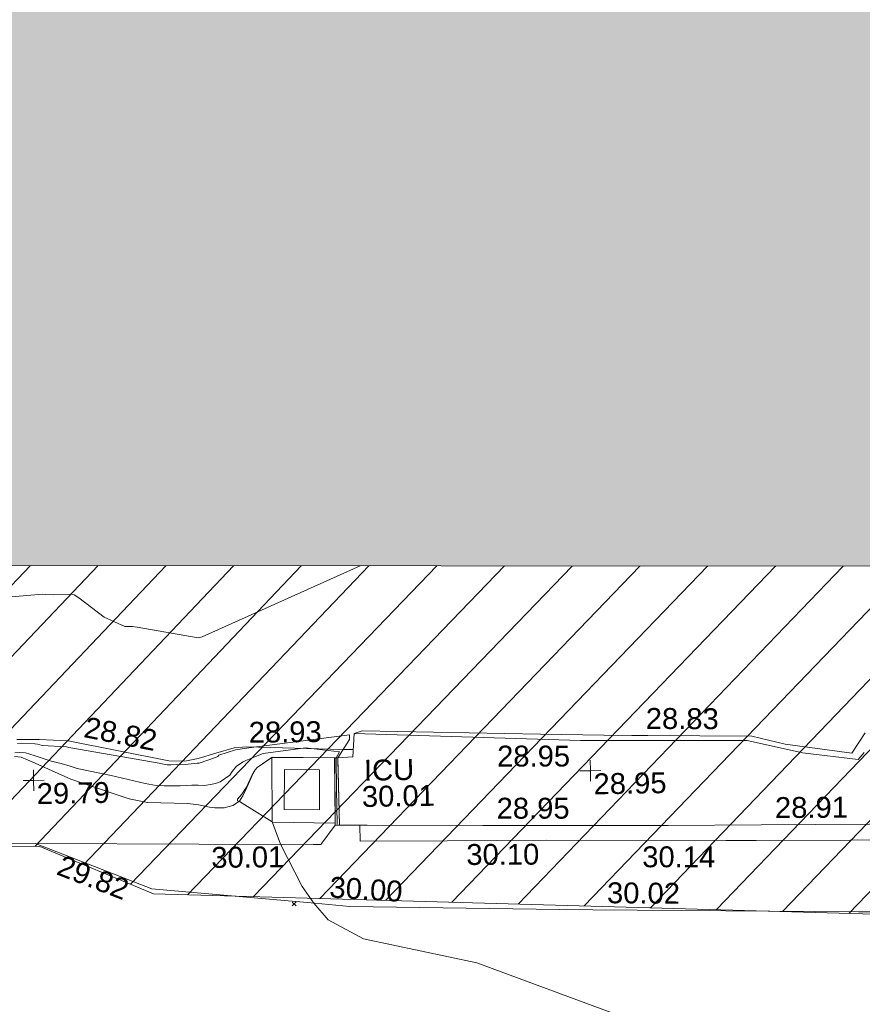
# Model space of a CAD drawing. Header units: millimetres. Extents: x -290717 to 520720, y -88450 to 287762.
# Tile 258 of 381: x 45609 to 60739, y 121378 to 139054. Entities that reach past the tile are written whole.
import ezdxf

# ---------------------------------------------------------------- set-up
doc = ezdxf.new("R2010")
doc.units = ezdxf.units.MM
doc.linetypes.add('IMPORT-HIDDEN2 _3_', pattern=[4762.5, 3175, -1587.5])
doc.linetypes.add('IMPORT-UG_ELEC_STREET LIGHTING_QLB2 _2_', pattern=[2700, 1500, -300.0000000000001, 0, -250, 150, -300.0000000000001, 0, -200])
for name, color, linetype, lineweight, true_color in [('00_UAV_CONCRETE', 9, 'Continuous', 9, 0x808080), ('00_UAV_FENCE', 7, 'Continuous', 9, 0x264c2f), ('00_UAV_LEVEL_SPOT', 7, 'Continuous', 9, 0x666666), ('00_UAV_SERV_IC', 5, 'Continuous', 9, 0x0000ff), ('00_UAV_SLOPE_BOTTOM', 30, 'Continuous', 9, 0xff7f00), ('00_UAV_SLOPE_TOP', 40, 'Continuous', 9, 0xffbf00), ('00_UAV_WALL', 7, 'Continuous', 9, 0x7c00a5), ('00_UAV_WALL_RETAINING', 7, 'Continuous', 9, 0x7c00a5), ('01_DTM_CONTOUR_MJR', 7, 'Continuous', 9, 0x7f3f00), ('01_DTM_CONTOUR_MNR', 7, 'Continuous', 9, 0xa5a552), ('12333-PUM-2D-U-0001-C01 - Rev2_REVIT IMPORT_dwg', 7, 'Continuous', 9, 0x767676), ('A_RHA_Line', 7, 'Continuous', 9, 0x00a600), ('PUM-CHAMBER EXTENTS', 6, 'IMPORT-HIDDEN2 _3_', 9, 0xff00ff), ('PUM-UNABLE TO SURVEY', 190, 'Continuous', 9, 0x7f00ff)]:
    doc.layers.add(name, color=color, linetype=linetype, lineweight=lineweight, true_color=true_color)
for name, color, linetype, lineweight in [('00_UAV_SURFACE', 7, 'Continuous', 9), ('A_RHA_Detail', 7, 'Continuous', 9), ('GEN-TEXT', 7, 'Continuous', 9)]:
    doc.layers.add(name, color=color, linetype=linetype, lineweight=lineweight)
doc.styles.add('Swis721 Lt BT_2', font='swissl.ttf', dxfattribs={"height": 375})

# ---------------------------------------------------------------- blocks, each defined once
blk = doc.blocks.new('12333-PUM-2D-U-0001-C01 - Rev2_REVIT IMPORT_dwg_UAV-2077255-Site Location Plan Existing')
at = {"layer": '00_UAV_LEVEL_SPOT', "color": 254, "true_color": 0xcccccc, "flags": 128}
for points in [[(500.0000000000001, 0), (0, 0), (0, 500.0000000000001)], [(0, -500.0000000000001), (0, 0), (-500.0000000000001, 0)]]:
    blk.add_lwpolyline(points, dxfattribs=at)
blk = doc.blocks.new('12333-PUM-2D-U-0001-C01 - Rev2_REVIT IMPORT_dwg_MGS62954_T2_Galway_ITM_3d_Rev1-2077680-Site Location Plan Existing')
at = {"layer": '00_UAV_CONCRETE', "color": 254, "true_color": 0xcccccc}
blk.add_line((533955477.7158691, 725679103.3780035), (533955469.7021182, 725680312.7735603), dxfattribs=at)
at = {"layer": '00_UAV_CONCRETE', "color": 254, "true_color": 0xcccccc, "flags": 128}
for points in [[(533954286.4255, 725680335.3565001), (533954268.4254999, 725679175.3565), (533955402.7435112, 725679137.2636293)], [(533950007.0885, 725678867.2965002), (533952947.4254999, 725678806.3565003), (533955001.905533, 725678763.1833246), (533955136.4254999, 725678760.3565001), (533955402.4254999, 725679105.3565001)]]:
    blk.add_lwpolyline(points, dxfattribs=at)
at = {"layer": '00_UAV_FENCE', "color": 254, "true_color": 0xcccccc, "flags": 128}
blk.add_lwpolyline([(533935206.6221311, 725679102.9128728), (533936759.0885, 725679065.2965001), (533940199.325044, 725678985.3090591), (533941189.0885001, 725678962.2965001), (533945197.682681, 725678961.5435711), (533946513.0885, 725678961.2965001), (533950007.0885, 725678867.2965002), (533950179.9217247, 725678796.7998312), (533952086.0885001, 725678019.2965002), (533955007.8099065, 725677707.5386722), (533955637.4254999, 725677640.3565), (533959398.4255, 725677518.3564999), (533960001.7125965, 725677502.8472565), (533964766.4255, 725677380.3565), (533964999.6327899, 725677378.2864738)], dxfattribs=at)
at = {"layer": '00_UAV_SERV_IC', "color": 254, "true_color": 0xcccccc, "flags": 128}
blk.add_lwpolyline([(533954490.4254999, 725679397.3565), (533954506.4255, 725680115.3565), (533955137.1833237, 725680101.3006153), (533955121.1833237, 725679383.3006153)], close=True, dxfattribs=at)
at = {"layer": '00_UAV_SLOPE_BOTTOM', "color": 254, "true_color": 0xcccccc, "flags": 128}
blk.add_lwpolyline([(533949711.8540001, 725680739.2585), (533950110.8540001, 725680731.2585), (533950628.0433614, 725680699.734577), (533950635.8540002, 725680699.2585), (533952435.854, 725680308.2585), (533952718.8540002, 725680296.2585001), (533952962.8540001, 725680344.2584999), (533953280.854, 725680429.2585), (533953611.8540001, 725680519.2585001), (533953831.8540002, 725680536.2585001), (533955553.4006817, 725680461.1391894), (533955749.8759722, 725680452.5660334)], dxfattribs=at)
at = {"layer": '00_UAV_SLOPE_TOP', "color": 254, "true_color": 0xcccccc, "flags": 128}
blk.add_lwpolyline([(533954286.4255, 725680335.3565001), (533954018.854, 725680164.2585001), (533953977.8540002, 725680115.2585002), (533953923.8540002, 725680021.2585), (533953826.8540001, 725679804.2585001), (533953751.854, 725679658.2584999), (533953691.8540001, 725679564.2585001), (533953571.8540002, 725679486.2585001), (533953410.854, 725679447.2585), (533953247.8540002, 725679449.2585001), (533953147.8540002, 725679463.2585002), (533952950.8540002, 725679510.2585), (533952763.854, 725679536.2585), (533952277.8540002, 725679556.2585001), (533952035.854, 725679569.2585001), (533951712.854, 725679641.2585), (533950858.8540002, 725679942.2585), (533950670.8540001, 725680009.2585), (533950440.8540002, 725680115.2585002), (533949982.8540001, 725680335.2585), (533949895.8064895, 725680373.9462827), (533949784.8540002, 725680423.2585), (533949663.8540001, 725680433.2585)], dxfattribs=at)
at = {"layer": '00_UAV_SURFACE', "color": 254, "true_color": 0xcccccc, "flags": 128}
blk.add_lwpolyline([(533955771.4255, 725680740.3565001), (533955916.8540002, 725680787.2585001), (533959114.8540001, 725680674.2585001), (533960248.8540002, 725680632.2585001), (533960753.2460435, 725680619.5534109), (533961042.8540002, 725680612.2585001), (533962910.854, 725680572.2584999), (533963505.8540001, 725680414.2585002), (533964699.8540002, 725680231.2585001), (533964943.8540001, 725680596.2585001)], dxfattribs=at)
at = {"layer": '00_UAV_WALL', "color": 254, "true_color": 0xcccccc, "flags": 128}
blk.add_lwpolyline([(533966321.8540001, 725678650.2585001), (533962955.8540003, 725678697.2585), (533962406.7020019, 725678707.3199679), (533959189.8540002, 725678766.2585), (533957407.9540432, 725678788.6948776), (533955846.4254999, 725678808.3565001), (533955842.6794857, 725679093.7874106), (533955976.91787, 725679089.7431718), (533958048.4969984, 725679053.1741407), (533961380.4255, 725678994.3565), (533963047.6529979, 725678975.0968974), (533965968.4254999, 725678941.3565001)], dxfattribs=at)
at = {"layer": '00_UAV_WALL_RETAINING', "color": 254, "true_color": 0xcccccc, "flags": 128}
for points in [[(533955414.4254999, 725680309.3565), (533955469.7021182, 725680312.7735604), (533955740.4254999, 725680326.3565001), (533955771.4255, 725680740.3565001), (533959830.4255, 725680543.3565), (533960013.6279891, 725680540.2326864), (533962821.4254999, 725680492.3565003), (533963814.4255, 725680256.3564999), (533964810.4255, 725680118.3565), (533964918.4050538, 725680243.6758364)], [(533954286.4255, 725680335.3565001), (533955414.4254999, 725680309.3565), (533955402.4254999, 725679105.3565001), (533955477.7158691, 725679103.3780035), (533955842.6794857, 725679093.7874106)]]:
    blk.add_lwpolyline(points, dxfattribs=at)
at = {"layer": '01_DTM_CONTOUR_MJR', "color": 254, "true_color": 0xcccccc, "flags": 128}
blk.add_lwpolyline([(533960440.0000002, 725675600.0000001), (533957902.4646474, 725676587.1917837), (533955875.8646984, 725677051.8310689), (533955243.7836159, 725677403.0224792), (533954990, 725677710.0000001), (533954791.2300162, 725678009.167614), (533954410.0000001, 725678780), (533954270.0000001, 725679180.0000002), (533953690.0000002, 725679560.0000002), (533953652.0588236, 725679567.5), (533953651.923077, 725679599.4230771), (533953733.4626275, 725679687.0931424), (533953820.7262971, 725679810.6226052), (533953917.0642202, 725680021.880734), (533953978.3027525, 725680121.8348626), (533954019.1284404, 725680161.7431192), (533954290.0000001, 725680340.0000001), (533955411.7142857, 725680312.0476192), (533955400.6363638, 725679150.6363639), (533955400.0000001, 725679110)], dxfattribs=at)
at = {"layer": '01_DTM_CONTOUR_MNR', "color": 254, "true_color": 0xcccccc, "flags": 128}
for points in [[(533955928.2178058, 725683749.236967), (533953072.8775793, 725682526.7446767), (533953000.0246473, 725682510.4997101), (533951907.7985194, 725682719.8161122), (533951819.9725847, 725682729.253167), (533951686.06034, 725682733.1077293), (533951320.8421141, 725682909.096933), (533950868.3342286, 725683260.6052773), (533950783.9438123, 725683317.6114272), (533950721.3472973, 725683331.055059), (533950414.6354167, 725683323.3333334), (533950263.6668929, 725683333.9721847), (533950217.232935, 725683338.0235249), (533944486.2819303, 725682952.6128732), (533944285.0799745, 725682953.5764557), (533944054.6860553, 725682934.558917), (533943623.7758124, 725682827.5545667), (533943236.2453067, 725682665.7636149), (533942101.9763803, 725682023.8235593), (533941795.0342467, 725681979.9657534), (533941594.2890519, 725682151.5757068), (533941504.4341809, 725682240.6029558), (533941356.0116561, 725682376.5397571), (533936014.8730016, 725684772.2997078)], [(533949725.2335696, 725680670.3608248), (533950034.6258688, 725680659.193998), (533950083.4013606, 725680650.2040818), (533950165.6886522, 725680627.0603706), (533950602.0305385, 725680589.8885616), (533950645.1884953, 725680580.6646084), (533950677.5054878, 725680570.4355874), (533952258.5422554, 725680267.5067308), (533952368.6404874, 725680244.5056529), (533952400.8790609, 725680237.6262627), (533952424.1626618, 725680235.762477), (533952470.5765291, 725680236.4252268), (533952723.3781951, 725680235.8142946), (533952939.8734978, 725680259.4939913), (533952959.0418819, 725680260.4761906), (533952977.1745594, 725680260.4546726), (533953270.0413845, 725680355.6934065), (533953313.8784757, 725680374.4969655), (533953336.1392997, 725680394.0357612), (533953631.5456383, 725680485.2489705), (533953840.8494148, 725680509.6216388), (533953875.481576, 725680520.225402), (533955685.7448109, 725680717.2283274), (533955682.8725871, 725680635.9311454), (533955470, 725680310.0000002), (533955467.4545455, 725680267.4545455), (533955478.1308412, 725679100.9345795)], [(533949671.8539281, 725680503.4943544), (533949761.2741649, 725680505.6038177), (533949861.1715637, 725680496.252075), (533950015.8150185, 725680447.445055), (533950319.9475567, 725680341.9151226), (533950500.2528238, 725680294.733189), (533950659.8734177, 725680242.9113927), (533950783.7751004, 725680203.3223807), (533951391.8402765, 725680064.544875), (533952002.3077533, 725679908.2824588), (533952201.4485666, 725679868.679848), (533952344.0000001, 725679860.0000001), (533952629.1307706, 725679854.9040837), (533952743.2022059, 725679859.1580884), (533952841.115495, 725679864.4619801), (533952954.221832, 725679860.4120592), (533953064.5652981, 725679855.6975665), (533953206.2552012, 725679879.7503467), (533953263.4126754, 725679888.147389), (533953348.2993642, 725679915.1278697), (533953523.0454851, 725680031.8190993), (533953570.3129056, 725680097.459763), (533953648.8001752, 725680193.7373879), (533953766.1635723, 725680268.1232708), (533953819.1241277, 725680293.9198623), (533953906.793503, 725680324.9781922), (533953931.8837921, 725680336.2324159), (533954131.3221018, 725680408.9903905), (533954889.7409531, 725680502.0921496), (533955501.854801, 725680419.7154567), (533955440.0000002, 725680310.0000002), (533955436.5454546, 725679750.831169), (533955439.3522959, 725679120.3238522)]]:
    blk.add_lwpolyline(points, dxfattribs=at)
at = {"xscale": 0.375, "yscale": 0.375, "zscale": 0.375}
for p in [(533950000.0000001, 725680000), (533960000.0000001, 725680000)]:
    blk.add_blockref('12333-PUM-2D-U-0001-C01 - Rev2_REVIT IMPORT_dwg_UAV-2077255-Site Location Plan Existing', p, dxfattribs=at)
at = {"layer": '00_UAV_CONCRETE', "color": 251, "true_color": 0x666666, "insert": (533953167.0739083, 725678749.0151085), "char_height": 375, "width": 1495.902363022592, "attachment_point": 1, "rotation": 359.59336246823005, "line_spacing_factor": 1.005061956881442, "style": 'Swis721 Lt BT_2'}
blk.add_mtext('30.01', dxfattribs=at)
at = {"layer": '00_UAV_FENCE', "color": 251, "true_color": 0x666666, "char_height": 375, "width": 1495.902363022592, "attachment_point": 1, "line_spacing_factor": 1.005061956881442, "style": 'Swis721 Lt BT_2'}
for s, insert, rotation in [('29.82', (533950503.0856408, 725678660.6670959), 337.81002200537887), ('30.00', (533955296.2172816, 725678181.4305907), 355.4609831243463), ('30.02', (533960264.3571331, 725677991.4884459), 358.52737027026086)]:
    blk.add_mtext(s, dxfattribs=dict(at, insert=insert, rotation=rotation))
at = {"layer": '00_UAV_LEVEL_SPOT', "char_height": 375, "width": 1495.902363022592, "attachment_point": 1, "line_spacing_factor": 1.005061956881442, "style": 'Swis721 Lt BT_2'}
for s, insert in [('29.79', (533950051.8765643, 725679949.1441548)), ('28.95', (533960051.8765643, 725679949.1441548))]:
    blk.add_mtext(s, dxfattribs=dict(at, insert=insert))
at = {"layer": '00_UAV_SERV_IC', "color": 251, "true_color": 0x666666, "char_height": 375, "attachment_point": 1, "line_spacing_factor": 1.005061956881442, "style": 'Swis721 Lt BT_2'}
for s, insert, width in [('ICU', (533955933.7636596, 725680265.0563592), 1021.012723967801), ('30.01', (533955888.9355091, 725679794.6773583), 1495.902363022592)]:
    blk.add_mtext(s, dxfattribs=dict(at, insert=insert, width=width))
at = {"layer": '00_UAV_SLOPE_BOTTOM', "color": 251, "true_color": 0x666666, "char_height": 375, "width": 1495.902363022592, "attachment_point": 1, "line_spacing_factor": 1.005061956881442, "style": 'Swis721 Lt BT_2'}
for s, insert, rotation in [('28.82', (533950976.9547058, 725681131.0270975), 347.81287735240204), ('28.93', (533953878.1026272, 725680983.6940185), 359.59841418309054)]:
    blk.add_mtext(s, dxfattribs=dict(at, insert=insert, rotation=rotation))
at = {"layer": '00_UAV_SURFACE', "color": 251, "true_color": 0x666666, "insert": (533961014.3273335, 725681109.0316277), "char_height": 375, "width": 1495.902363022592, "attachment_point": 1, "rotation": 358.71051224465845, "line_spacing_factor": 1.005061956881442, "style": 'Swis721 Lt BT_2'}
blk.add_mtext('28.83', dxfattribs=at)
at = {"layer": '00_UAV_WALL', "color": 251, "true_color": 0x666666, "char_height": 375, "width": 1495.902363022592, "attachment_point": 1, "line_spacing_factor": 1.005061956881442, "style": 'Swis721 Lt BT_2'}
for s, insert, rotation in [('28.95', (533958307.1988488, 725679543.9141097), 358.9886780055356), ('28.91', (533963303.3567674, 725679467.4056894), 359.3381557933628), ('30.10', (533957747.654609, 725678721.6459857), 359.2786116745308), ('30.14', (533960906.7406698, 725678625.8890954), 358.95035408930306)]:
    blk.add_mtext(s, dxfattribs=dict(at, insert=insert, rotation=rotation))
at = {"layer": '00_UAV_WALL_RETAINING', "color": 251, "true_color": 0x666666, "insert": (533958332.1369548, 725680479.3714815), "char_height": 375, "width": 1495.902363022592, "attachment_point": 1, "rotation": 359.0231355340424, "line_spacing_factor": 1.005061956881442, "style": 'Swis721 Lt BT_2'}
blk.add_mtext('28.95', dxfattribs=at)
blk = doc.blocks.new('12333-PUM-2D-U-0001-C01 - Rev2_REVIT IMPORT_dwg-1620468-Site Location Plan Existing')
at = {"layer": 'PUM-CHAMBER EXTENTS', "true_color": 0xfff4d4}
h = blk.add_hatch(dxfattribs=at)
h.set_pattern_fill('FP_14', style=0, pattern_type=2)
h.set_pattern_definition([(45, (-533641079.65, -725615854.3560001), (-618.7184335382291, 618.7184335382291), [])])
h.paths.add_polyline_path([(351699.72233876, 60394.56140982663), (351708.9931528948, 60906.25732133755), (352393.2163071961, 60898.13015711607), (353041.6677554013, 66223.39089320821), (353206.9931529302, 73966.25732144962), (353982.8594361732, 73952.7145251), (354317.3501528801, 76699.64382133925), (358888.3501528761, 76111.64382135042), (361222.350152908, 86809.64382132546), (361563.3501529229, 88895.64382133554), (363078.350152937, 90435.64382137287), (363904.3501529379, 101867.6438212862), (365385.1266995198, 110525.3932341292), (365230.9820148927, 110551.7047199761), (365498.4008083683, 111226.8875165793), (365470.0968050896, 111952.5482150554), (365624.7061381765, 111926.1574136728), (366051.350152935, 114420.6438213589), (364898.3501528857, 114331.6438213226), (360524.3501529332, 111561.643821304), (356416.7002318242, 111258.678218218), (357929.2858412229, 111182.0907012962), (360544.5530249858, 111349.5624075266), (360546.5568067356, 111049.5690885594), (355314.0187962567, 111014.6190039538), (355309.6134037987, 111177.0234435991), (355277.3501528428, 111174.643821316), (352644.3501529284, 114141.6438213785), (338239.8330883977, 112460.2766464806), (329804.3501528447, 111555.6438213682), (319532.3501528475, 110592.6438213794), (310517.3501528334, 109863.6438213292), (302620.3501528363, 109581.6438213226), (295825.3501529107, 109566.6438213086), (279813.3501529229, 106549.643821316), (276140.8366145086, 103581.1872824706), (276061.814112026, 103425.8629484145), (271406.8224872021, 105468.1551963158), (271509.3894614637, 105701.9358727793), (267649.350152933, 107463.6438213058), (260223.350152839, 100640.6438213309), (259796.3501529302, 72682.64382134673), (269496.3501528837, 64316.64382130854), (273776.3501529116, 63665.64382135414), (309011.3501528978, 62955.64382139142), (311037.3501528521, 62074.64382133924), (337339.3501528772, 60871.64382135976), (351699.5658924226, 60394.56660731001)])
h.paths.add_polyline_path([(268358.9909750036, 65556.86419186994), (264596.4920611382, 69167.41490751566), (264804.2082447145, 69383.8727354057), (266581.5988270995, 67470.36930634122), (268566.7072650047, 65773.32227584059), (268393.5501527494, 65592.87780157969)])
h.paths.add_polyline_path([(332379.887152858, 67575.85382149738), (302320.8871528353, 68122.8538214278), (302332.4158496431, 68783.33241919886), (280169.8095181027, 69186.63780598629), (280330.3604934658, 78384.59702432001), (275960.0958838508, 78464.13017966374), (276108.0612945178, 86595.19465455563), (280450.151176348, 86519.4031937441), (280756.2778082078, 103341.6855813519), (302910.5740271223, 102938.5317815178), (302921.4142533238, 103534.2289657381), (310787.9439886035, 103391.0774384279), (310815.0515438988, 104880.7045066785), (318228.828162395, 104745.7919744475), (318301.0448391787, 108714.2766025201), (322633.8020448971, 108635.4310593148), (322539.6341878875, 103240.5581443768), (349750.1643799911, 102745.3933022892), (349310.9351529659, 74176.42282136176), (332506.0083566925, 74506.52523825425), (332420.225768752, 69792.56032023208)])
h.paths.add_polyline_path([(262373.7501529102, 72788.24382131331), (262335.6501528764, 75226.64382130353), (265345.5501529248, 75226.64382130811), (265383.6501528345, 72864.44382133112), (265304.2827260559, 72862.43451938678)])
h.paths.add_polyline_path([(261383.1501528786, 75912.44382136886), (261459.3501528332, 80789.24382133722), (267517.2501529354, 80713.04382135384), (267441.050152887, 75836.24382130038), (261504.3495088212, 75910.91930116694)])
h.paths.add_polyline_path([(302573.8228673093, 78329.52926304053), (302592.4407276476, 78963.90062831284), (306343.567266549, 78898.43991812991), (306598.9518629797, 91613.85658206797), (302817.4785721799, 91689.80612071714), (302824.7187942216, 92271.10215000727), (296640.3411529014, 92395.32482125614), (296360.3411528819, 78454.32482147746), (302538.3452618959, 78330.24181806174)])
h.paths.add_polyline_path([(261840.3501529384, 80865.44382136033), (261687.9501528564, 92981.24382131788), (264050.1501528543, 92981.2438213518), (264202.5501529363, 80865.44382139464), (263838.6680771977, 80865.44382138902)])
h.paths.add_polyline_path([(274664.4282881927, 104261.9875886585), (272430.0401462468, 105281.7542374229), (273799.1437452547, 104582.3695657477), (274486.1144024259, 104328.01044291)])
h.paths.add_polyline_path([(315481.3501528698, 115683.6438212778), (326437.165211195, 116343.5766866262), (364189.350152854, 120948.6438212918), (366744.3501529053, 124721.6438213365), (363517.3501528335, 126053.6438213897), (359872.3501529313, 126432.6438213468), (352849.3501528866, 126181.6438212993), (339104.3501528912, 124625.643821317), (335451.3501528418, 124514.6438212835), (325145.3501528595, 123235.643821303), (319635.3501528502, 122976.6438213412), (314446.3501528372, 122493.6438213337), (313566.3501528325, 118980.6438212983)])
h.paths.add_polyline_path([(322305.050152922, 119194.0438212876), (322152.6501528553, 121403.8438213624), (326724.6501528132, 121784.8438213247), (326877.0501529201, 119498.8438214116), (323355.1979919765, 119264.0536772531)])
h.paths.add_polyline_path([(328629.650152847, 120870.443821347), (328477.2501528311, 122089.6438212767), (329810.7501529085, 122242.0438213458), (329963.1501528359, 121022.8438213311), (328841.3815410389, 120894.6416942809)])
h.paths.add_polyline_path([(317352.0501528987, 121480.0438213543), (317352.0501528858, 121861.0438214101), (317618.7501528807, 121856.3885555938), (317618.7501528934, 121480.043821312), (317362.3608135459, 121480.0438213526)])
h.paths.add_polyline_path([(331601.4501528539, 122089.6438213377), (331144.2501528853, 122242.0438213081), (331258.5501528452, 122623.0438213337), (331715.7501528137, 122470.6438213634), (331644.5503212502, 122233.3110493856)])
at = {"layer": 'GEN-TEXT', "color": 253, "true_color": 0xaaaaaa}
for p, q in [((313523.9948137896, 61811.28848227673), (313594.7054919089, 61881.99916039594)), ((313594.7054919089, 61811.28848227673), (313523.9948137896, 61881.99916039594))]:
    blk.add_line(p, q, dxfattribs=at)
at = {"layer": 'PUM-UNABLE TO SURVEY', "color": 7, "true_color": 0xfff4d4, "flags": 128}
blk.add_lwpolyline([(351699.72233876, 60394.56140982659), (337339.3501528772, 60871.64382135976), (311037.3501528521, 62074.64382133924), (309011.3501528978, 62955.64382139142), (273776.3501529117, 63665.64382135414), (269496.3501528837, 64316.64382130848), (259796.3501529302, 72682.64382134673), (260223.350152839, 100640.6438213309), (267649.350152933, 107463.6438213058), (271509.3894614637, 105701.9358727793)], dxfattribs=at)
blk.add_blockref('12333-PUM-2D-U-0001-C01 - Rev2_REVIT IMPORT_dwg_MGS62954_T2_Galway_ITM_3d_Rev1-2077680-Site Location Plan Existing', (-533641079.6498471, -725615854.3561786))

msp = doc.modelspace()

# ---------------------------------------------------------------- hatches: boundary and pattern name
at = {"layer": 'A_RHA_Detail', "true_color": 0xc0c0c0}
h = msp.add_hatch(color=9, dxfattribs=at)
h.paths.add_polyline_path([(-80880.60083898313, -68502.79057078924), (-80400.86592458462, -68483.4150911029), (-80400.86592458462, -62984.64684182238), (-24474.85765180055, -63009.32043784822), (-24456.14471274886, -50840.30023854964), (-36622.55041054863, -50831.65104346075), (-36622.5504104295, -44228.57792609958), (-50959.05265825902, -44213.68205212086), (-50959.05265825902, -42573.78171509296), (-54563.93258049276, -42571.21897729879), (-54565.69773355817, -45054.17447471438), (-92408.82109324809, -45027.27149617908), (-92411.78875845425, -49201.74309219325), (-100061.9988811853, -49201.74309219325), (-100052.221444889, -64852.82557835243), (-86120.90825231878, -64852.82557835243), (-86092.16626519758, -62957.90041523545), (-84861.10047611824, -62957.90041520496), (-84854.79054275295, -68240.10973718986), (-80870.60226895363, -68240.10973718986)])
h.paths.add_polyline_path([(-137238.9269955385, -68461.93840922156), (-132719.7426408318, -68433.06336920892), (-132847.0731201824, -62850.0428228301), (-130454.6837966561, -62916.63108081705), (-130498.2830220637, -61355.8539363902), (-117581.136331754, -61423.42893434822), (-117492.3908565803, -49183.91309186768), (-125136.5200282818, -49178.47881939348), (-125133.5727033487, -45032.61887132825), (-163007.1824077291, -45005.69421944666), (-163007.1824077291, -44090.29634113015), (-163123.8521375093, -44090.21339942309), (-163122.6389897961, -42383.751842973), (-166563.8543420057, -42383.75184295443), (-166565.0349082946, -44044.3982420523), (-193158.4656786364, -44025.49275802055), (-193195.152889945, -62863.6565097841), (-137269.7106414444, -62916.63108078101), (-137254.3708868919, -65679.90523788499)])
h.paths.add_polyline_path([(120310.9497607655, -32334.2823016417), (120312.4652266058, -31610.73011961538), (133451.2244789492, -31638.24899384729), (133469.2230092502, -19717.98315777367), (121295.7536929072, -19692.48606427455), (121319.8434528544, -8190.941560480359), (112277.0825929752, -8172.001674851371), (112263.1769726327, -14811.12345451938), (78285.85310969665, -14739.95861435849), (78292.82277619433, -8167.077575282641), (76545.55099677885, -8163.40371230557), (69355.76844230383, -8152.931592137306), (69353.66597202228, -9156.746357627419), (68372.60878942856, -9154.691552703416), (68372.60878942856, -13705.52853212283), (69333.72334743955, -13707.54156767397), (69325.07112544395, -16249.53369225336), (66623.4489111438, -16249.53369225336), (66619.79243932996, -17995.29925522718), (65989.07757491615, -17995.29925522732), (65985.44262769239, -19730.78799479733), (57152.23993372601, -19712.28702423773), (57127.42535098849, -31559.89461998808), (70277.87165423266, -31587.43801817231), (70277.87165428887, -32271.74147154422), (78263.96947906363, -32285.12944888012), (78266.62669288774, -31019.79372153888), (112335.8856506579, -31091.15111856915), (112335.8856506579, -32317.57330550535), (119781.4233959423, -32333.17321910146)])
h.paths.add_polyline_path([(7503.71740934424, -1791.43926322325), (15482.43097389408, -674.0213230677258), (15484.0826184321, 148.1327206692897), (56188.28042539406, 205.5276654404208), (56155.8432600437, 14338.31663138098), (18016.62665932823, 14236.4814953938), (17967.9025208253, 34313.18372075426), (21727.10644861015, 34324.06926249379), (21708.9097307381, 40608.10218319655), (18009.66447156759, 40608.10218325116), (17995.54603703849, 45483.75063445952), (9770.084212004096, 45420.63294734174), (3966.216019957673, 45443.14492469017), (3984.771235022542, 14176.56786831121), (1023.062455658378, 14176.56786840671), (-276.5134647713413, 14190.52623465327), (-231.6790044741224, 5976.811441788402), (-226.4491536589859, 193.7444677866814), (1220.250839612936, 179.5999159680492), (7477.609307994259, 143.2867556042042), (7488.638446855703, -674.0213230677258)])
h.paths.add_polyline_path([(77755.59663317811, 53.47451145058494), (77729.51881611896, 1699.844979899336), (94464.47132486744, 1659.976083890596), (94606.37913471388, 17991.39023626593), (88810.41901146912, 18015.03260816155), (88799.89418497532, 14436.74271609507), (69413.88950349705, 14457.87738898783), (69377.35724448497, 99.62816357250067), (70760.85642036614, 92.0068082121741)])
h.paths.add_polyline_path([(61252.12079698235, 46453.95617369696), (105774.7348988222, 46472.68783510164), (105768.2642197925, 61852.61234310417), (92285.13876306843, 61852.61234310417), (92308.59670397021, 65784.30757142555), (96107.46680002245, 65767.6044524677), (96059.6808111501, 75209.20847378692), (101084.8427276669, 75071.88872768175), (104988.0046543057, 74765.36560410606), (108403.6894220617, 74363.84089439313), (112009.2703903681, 73787.25420864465), (115645.3524814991, 73049.69667210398), (116890.8108050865, 72761.69136255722), (120208.9929832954, 71893.18353872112), (120865.241739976, 71703.68487155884), (124135.6329505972, 70669.67317909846), (127435.6253142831, 69480.50055823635), (127820.4368655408, 69394.93141813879), (128274.3081769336, 69331.69585757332), (128731.879114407, 69306.66104520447), (129189.9401456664, 69320.00258265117), (129645.2782985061, 69371.62688830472), (130094.6997111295, 69461.17185607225), (130535.0520071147, 69588.00939078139), (130963.2464342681, 69751.2498188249), (131376.279516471, 69949.74812593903), (131771.254123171, 70182.11198906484), (132162.5575600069, 70460.54046602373), (132496.0921582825, 70741.69081117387), (132820.8713676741, 71064.98072578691), (133117.4593294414, 71414.31364276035), (133383.77568926, 71787.23923958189), (133616.5473239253, 72178.53728446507), (133817.1647262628, 72590.54524901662), (133982.6025969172, 73017.89547517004), (134111.7005086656, 73457.59040804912), (134203.5529320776, 73906.545904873), (134257.5155882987, 74361.61286220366), (134272.5462649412, 74819.59931534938), (134250.5259874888, 75277.29281749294), (134189.6227572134, 75731.48297750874), (134090.9274700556, 76178.98397761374), (133955.1324028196, 76616.65691996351), (133783.1900598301, 77041.4318434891), (133576.3064937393, 77450.3292564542), (133335.9328436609, 77840.48103831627), (133063.7551572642, 78209.15055536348), (132761.6825665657, 78553.75185442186), (132431.8338935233, 78871.86780505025), (132076.5227904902, 79161.26705200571), (131698.2415079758, 79419.91966864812), (131299.6434187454, 79646.01139199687), (131093.5942456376, 79746.34209763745), (132146.0467355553, 83110.22226149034), (122787.763295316, 86282.54285521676), (121604.3555410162, 82800.35918872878), (117095.9864226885, 83870.84033788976), (116841.9598400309, 83526.35449576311), (116120.5435466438, 91221.9361197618), (110237.7341284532, 91274.27491024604), (110194.3680786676, 90435.39030217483), (104988.0046543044, 90486.49901569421), (104973.2761846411, 94309.82427956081), (103746.1314668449, 94309.82427962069), (103839.9937121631, 122852.1474272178), (96365.09202303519, 122931.9599471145), (96350.3400238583, 123952.416858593), (104555.5505249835, 123902.1925258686), (104607.3234457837, 120248.5396157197), (125502.5015002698, 120134.193340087), (125662.0200253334, 137657.3796883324), (114479.5865733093, 137699.2256881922), (114382.3062641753, 129149.9458158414), (104644.1590035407, 129187.997507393), (104577.9931702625, 126217.3903165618), (101184.4926405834, 126159.1566967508), (101264.6166812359, 135959.2655565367), (89967.23177303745, 135988.8856164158), (89927.63362986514, 125823.6463181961), (93630.53562299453, 125840.7948842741), (93580.6568888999, 122931.9599471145), (88697.38835373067, 122904.7310127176), (88679.38989541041, 95739.0914377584), (86378.25848993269, 95739.0914377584), (86378.18187189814, 96178.10083375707), (83279.5074328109, 96200.92083330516), (83273.62493422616, 95735.74732136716), (70169.67509616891, 95733.22421950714), (70166.2684274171, 96272.07409350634), (66674.99731291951, 96257.14073659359), (66654.74538556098, 95755.71092140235), (65784.77231076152, 95755.71092140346), (65887.65094981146, 117470.6305650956), (53473.34271625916, 117487.9046429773), (53434.44066306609, 98570.4634906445), (40649.41626913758, 98570.46349066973), (40610.16711556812, 94406.01479082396), (38853.82372865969, 94410.36303444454), (38848.65589191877, 89463.65332732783), (40612.46601909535, 89518.45976927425), (40665.38257359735, 86257.73741131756), (38372.19584673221, 86305.7230928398), (38369.79373532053, 76901.0507917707), (50937.95125076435, 76944.40198877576), (50922.88567283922, 74598.78180893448), (56484.90611318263, 74588.85093774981), (56484.9061131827, 75194.85181998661), (92465.40372273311, 75233.02581663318), (92645.92783659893, 71766.64845097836), (89810.5550181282, 69362.83965827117), (85313.16173971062, 69360.94750424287), (85313.16173971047, 66907.40508090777), (75210.14498260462, 66903.15451592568), (75210.14498260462, 63815.70944554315), (70819.40014306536, 63815.70999204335), (70819.21601502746, 64253.35708063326), (69456.8341568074, 64253.35708063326), (69455.71957374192, 66901.99623168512), (61303.3285675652, 66898.56680686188), (61304.56054652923, 63970.32021231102), (70500.41048205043, 63970.32021223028), (70500.40885431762, 61852.59006210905), (61245.64388480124, 61848.69637492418), (61252.12079698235, 46455.07044720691)])
h.paths.add_polyline_path([(-17153.16561239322, 48569.32684293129), (-17153.16561227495, 60770.38083690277), (-29362.88357762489, 60774.7042869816), (-29362.88357762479, 67399.20394583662), (-43507.25361058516, 67405.01911302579), (-43488.53133082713, 69093.07334179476), (-45766.41866234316, 69109.32868391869), (-45794.34620035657, 67405.01911302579), (-47272.11273197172, 67404.21245453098), (-47272.44887636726, 66454.91798912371), (-86004.56386335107, 66468.6329952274), (-86006.66970790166, 60521.58362724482), (-92662.8772251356, 60521.58362724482), (-92666.53762789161, 50184.35611936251), (-79752.016597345, 50179.78302554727), (-79752.016597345, 48591.49323813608), (-17157.71631240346, 48569.32845421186)])
h.paths.add_polyline_path([(-201056.4185879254, 48628.75479108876), (-138377.9751621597, 48634.64535782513), (-138377.9751621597, 50133.28202330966), (-125467.710581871, 50134.49533928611), (-125468.6909603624, 60566.19036866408), (-132186.8595615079, 60565.86652591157), (-132187.4203588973, 66533.01978768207), (-170643.3098734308, 66805.61809689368), (-170643.3098732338, 67738.78475851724), (-200340.0100486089, 67488.93693767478), (-200348.7175167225, 60827.7802510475), (-201057.5650552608, 60827.71357562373), (-201056.6510294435, 51102.0431337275)])
h.paths.add_polyline_path([(-240051.5126725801, 54769.1949116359), (-239444.4902595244, 54811.10754483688), (-239186.5396225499, 54841.92927608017), (-238764.8191578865, 54940.98166103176), (-238382.4735933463, 55122.46891391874), (-237990.3402229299, 55354.87497237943), (-237269.2031026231, 55936.21514997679), (-237030.2712443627, 56228.66101920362), (-236793.0039600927, 56569.31473977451), (-236554.5880579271, 57004.26389721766), (-236432.7219585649, 57267.46508911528), (-236300.0815274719, 57753.26239002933), (-236250.7285154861, 58017.17885687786), (-236235.6490610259, 58516.21786795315), (-236233.2538430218, 58987.85640057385), (-236213.702979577, 59823.48083772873), (-236363.8287856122, 59820.8603820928), (-236634.0279869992, 60698.06075831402), (-236391.9547756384, 61432.1972634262), (-236225.4740089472, 61435.10319604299), (-236201.6036570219, 62637.68779599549), (-232563.5271750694, 62639.28734435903), (-232563.5271750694, 63049.03842407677), (-232732.1945866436, 63049.15302221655), (-232860.1521278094, 63457.9589027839), (-232731.6068089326, 63914.24862701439), (-232560.8209657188, 63914.24862701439), (-232521.9864006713, 70597.99604498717), (-240628.6947850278, 70598.85496274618), (-240629.7923196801, 72350.98321581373), (-246412.6011213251, 72347.36085937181), (-246412.6011213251, 70616.45923939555), (-254449.5805725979, 70618.60952619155), (-254454.637144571, 70754.06491724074), (-254469.7140363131, 73191.6627625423), (-263883.2532625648, 73267.83063692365), (-263902.4181505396, 68260.74348557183), (-263714.8217520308, 68259.82096576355), (-263552.9672900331, 67819.6543439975), (-263719.0883117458, 67392.20684197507), (-263913.629869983, 67392.20684288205), (-263956.7001914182, 58633.76423459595), (-260181.1963171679, 58611.22607638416), (-260192.3146984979, 56354.25111578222), (-257184.684388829, 56339.46086010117), (-257213.4419958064, 57092.93866025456), (-257338.5163846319, 57093.27331227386), (-257471.0109295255, 57531.7457231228), (-257338.5163845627, 58062.22513700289), (-257203.4956297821, 58064.06881293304), (-257173.5751889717, 58598.54056827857), (-256478.2273617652, 58575.27357918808), (-256478.2273617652, 58788.51859477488), (-256013.0091299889, 58911.92701537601), (-255397.0786589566, 58780.99767608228), (-255397.0786664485, 58595.98242230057), (-243809.8853614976, 58585.92793205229), (-243805.3570672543, 58352.04527760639), (-243740.9394682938, 57884.52572396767), (-243619.083060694, 57421.84877501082), (-243424.3877541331, 56943.65915328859), (-243247.1437899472, 56608.24157716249), (-243003.0710577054, 56249.99021479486), (-242732.2093200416, 55932.75703086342), (-242371.7230179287, 55603.12658814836), (-242141.2551255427, 55424.88676771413), (-241804.9643038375, 55216.88439829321), (-241529.464082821, 55077.02869058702), (-241100.6275144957, 54917.18295005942), (-240836.2134980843, 54840.82833179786), (-240453.4486196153, 54788.6078413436), (-240203.3756532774, 54776.52967577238)])
h.paths.add_polyline_path([(40276.69022620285, 59895.3641775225), (40328.62676026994, 69196.9439153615), (36588.99968782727, 69217.82459101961), (36619.46637569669, 74674.25962431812), (32264.36460075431, 74687.02318924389), (32233.48293864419, 69156.26826309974), (11916.69390488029, 69269.70959690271), (11966.66200108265, 78218.75165977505), (29087.50901742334, 78123.15526811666), (29143.44567202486, 88141.13700481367), (15719.34879623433, 88216.09212957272), (15732.60379610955, 90589.99788900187), (4594.294101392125, 90652.19003492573), (4525.129359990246, 78265.12250452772), (10096.76365550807, 78234.01258734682), (10077.43887221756, 74773.03821913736), (4547.641142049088, 74803.91453678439), (4465.579974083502, 60107.16002351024), (19125.89094757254, 60025.30234268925), (19139.86249371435, 62527.53804648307), (31738.59196305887, 62457.19146407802), (31724.55430855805, 59943.11609818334), (38369.79364222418, 59906.01157297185)])
h.paths.add_polyline_path([(-246083.0241259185, 72334.29150213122), (-246083.0594797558, 72334.30275087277), (-246208.2905500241, 72334.29150213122)])
h.paths.add_polyline_path([(-114575.3004830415, 112178.0758696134), (-114575.3246436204, 112178.0758696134), (-114707.2752166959, 115801.5811617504)])
h.paths.add_polyline_path([(-154699.9178766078, 101760.4080976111), (-114382.0503338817, 101776.0542915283), (-114382.0503338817, 106926.936016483), (-113755.641395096, 106927.1791078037), (-113757.5507412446, 111847.2721532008), (-114431.6837526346, 111847.2721532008), (-114431.8098651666, 112178.075869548), (-114575.3004830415, 112178.0758696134), (-114578.9984943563, 121707.2390834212), (-123056.9849702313, 121707.2390834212), (-123068.8201032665, 156452.7036899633), (-119381.2340625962, 156454.1347343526), (-119381.2340625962, 160165.8603541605), (-115501.031452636, 160167.3661472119), (-115503.3750945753, 166206.5793118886), (-132411.7987151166, 166599.6604729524), (-132411.8243306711, 166665.6603411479), (-135275.0124468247, 166664.5489553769), (-135275.0124468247, 166628.1883102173), (-135911.3205077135, 166628.1944503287), (-135911.3479256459, 166352.1604668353), (-152521.1633846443, 166345.7145607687), (-152518.3680955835, 159142.6836790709), (-150699.3133726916, 159117.9265656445), (-150755.6690356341, 122560.6912032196), (-151059.2005266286, 122560.6912032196), (-151061.0981347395, 121302.4374931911), (-154138.3148337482, 121372.6012653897), (-154138.3148337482, 121865.183451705), (-154704.3888425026, 121867.2611370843), (-154688.5451973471, 119352.3937021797), (-154745.5933227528, 119352.3715636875), (-154745.5763474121, 118722.1532660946), (-160794.1544526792, 118748.744283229), (-160794.1544527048, 119410.5425977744), (-163852.1622693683, 119422.408321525), (-163855.0715294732, 118762.2003111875), (-167568.6765459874, 118778.5256058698), (-166634.6619849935, 124395.1277019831), (-166843.6206842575, 124471.2090400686), (-167568.6765459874, 124707.6250904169), (-168028.2173235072, 124841.3808643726), (-168630.5006276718, 124991.3056740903), (-169238.2056070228, 125117.4693074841), (-169850.3952285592, 125219.6772877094), (-170466.1255403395, 125297.7720169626), (-171089.1102599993, 125351.8553033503), (-171704.4065937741, 125381.1774254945), (-172325.0479971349, 125386.3595015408), (-172782.2248668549, 125374.5832363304), (-173401.7764236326, 125337.4554476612), (-174019.3926983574, 125276.0328036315), (-174634.1213722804, 125190.4100127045), (-175245.0145766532, 125080.7190996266), (-176047.1958093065, 124895.7675261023), (-176665.4852587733, 124724.7228134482), (-177045.3001228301, 124609.1129151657), (-177631.5127793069, 124405.2077276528), (-176665.4852586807, 118818.5158793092), (-177558.9402083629, 118822.4435769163), (-177662.2853368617, 125263.4341236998), (-176365.3912352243, 126542.9270807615), (-159462.2970490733, 126319.9103917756), (-157057.7396790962, 128609.0850976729), (-157060.6673204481, 136153.1661957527), (-158638.8016610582, 137740.2441626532), (-159352.3735831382, 137740.2441626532), (-161634.4140635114, 140201.1078539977), (-168727.9404946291, 140256.8191147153), (-171035.0401162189, 137942.884730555), (-174184.1459014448, 137942.884730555), (-176460.1168228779, 140292.2858551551), (-177341.68569345, 140292.285855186), (-177341.7114445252, 140358.4281613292), (-183428.5803825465, 140356.0660244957), (-185921.6385984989, 137917.4639097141), (-185921.6385985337, 131757.309115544), (-186906.8767412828, 131756.9267734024), (-187725.3914540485, 130809.9989183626), (-187724.0588902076, 127376.1828149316), (-186481.0281350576, 126304.557648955), (-186479.4846755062, 122327.2959175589), (-185176.2828158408, 121059.4673825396), (-180304.1129154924, 121059.4673825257), (-180304.1136492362, 118802.0484409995), (-193555.3706955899, 118802.0484409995), (-193555.3686998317, 133117.8341649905), (-192593.6442938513, 133118.2073819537), (-192593.6442938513, 134200.8158367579), (-192224.6284783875, 134200.9592041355), (-192225.5653014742, 136615.0101267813), (-192595.0012461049, 136615.0101267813), (-192595.4357332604, 137734.4745166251), (-193589.2709668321, 137734.4746851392), (-193589.2685988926, 147474.5705834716), (-193163.2062206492, 147492.8644728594), (-192606.8095195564, 147551.4951472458), (-192359.9383250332, 147589.5931622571), (-192199.8207947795, 147616.5827293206), (-191882.7548926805, 147682.9245600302), (-191568.5380071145, 147761.6632019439), (-191020.2573150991, 147932.4221712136), (-190950.5841382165, 147955.8263236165), (-190647.7999969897, 148070.951423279), (-190349.769078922, 148197.8750093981), (-190056.9509284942, 148336.4013817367), (-189769.7970512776, 148486.316942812), (-189375.4954991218, 148717.2624196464), (-189132.9060261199, 148873.2749095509), (-188867.5421091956, 149059.0543930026), (-188609.6764469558, 149255.1087866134), (-188354.9814056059, 149465.3525772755), (-188079.6339208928, 149713.8792482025), (-187884.9836199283, 149901.8220103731), (-187538.2510284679, 150274.4802367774), (-187446.2998447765, 150378.396083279), (-187241.3270201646, 150629.2310214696), (-187046.3599558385, 150887.9197697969), (-186861.699277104, 151154.0634500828), (-186546.1373636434, 151669.8298752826), (-186524.4196769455, 151707.063245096), (-163675.289831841, 151669.8298752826), (-163687.5843044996, 148134.0767945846), (-157303.6541541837, 148136.4921063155), (-157303.6541541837, 155759.9150161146), (-157557.4317586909, 155765.0384228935), (-157555.9168973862, 166678.0466575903), (-187009.2021991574, 166699.7464767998), (-187013.0952111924, 162054.4009359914), (-188707.1775469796, 162044.5925187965), (-188705.9961893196, 155021.5333641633), (-188737.9999316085, 154650.5326603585), (-188799.0133970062, 154283.1866125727), (-188857.2045401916, 154035.4341107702), (-188966.1106131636, 153679.3368924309), (-189102.6200311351, 153332.8820747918), (-189265.8911677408, 152998.2056672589), (-189454.9174010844, 152677.3710606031), (-189645.2484685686, 152421.322012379), (-189916.9563410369, 152104.2450531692), (-190212.7041973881, 151809.4634871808), (-190530.6686598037, 151538.7947475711), (-190868.889367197, 151293.9075915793), (-191225.2810786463, 151076.3118324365), (-191597.6465194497, 150887.3490190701), (-192092.8415776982, 150682.5621956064), (-192485.2937347, 150569.6612301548), (-192903.8930807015, 150482.2408890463), (-193187.215491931, 150440.8868273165), (-193594.1866364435, 150407.1257787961), (-193594.5953882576, 151459.989522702), (-205369.2399268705, 151455.4201248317), (-205354.452352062, 113350.0822379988), (-207187.1580384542, 113349.3709450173), (-207184.3024929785, 105991.0636522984), (-205312.8709512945, 105991.0636522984), (-205311.2365670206, 101769.6553082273), (-175488.645120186, 101781.2285901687), (-175488.645120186, 110889.6985621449), (-154703.462766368, 110897.5679794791), (-154700.5193329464, 103310.2697088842)])
h.paths.add_polyline_path([(193735.9435692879, 113047.8274775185), (208865.0938716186, 114991.026643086), (208976.1154122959, 114126.6471161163), (216447.8967330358, 115086.3281915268), (216038.7305308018, 118271.970241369), (232648.5073383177, 120405.3421627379), (233425.9936153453, 114352.0734369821), (240632.2017567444, 115277.6440986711), (239854.8412683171, 121329.9334728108), (256406.8682407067, 123455.8879629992), (257091.7572256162, 118089.1198988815), (264572.287122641, 119040.8180953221), (261877.8350554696, 138524.7609215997), (259178.7147038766, 138221.6086023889), (259197.3483654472, 137439.0084132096), (254686.1480587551, 136897.0007613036), (255412.6810205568, 131314.8303174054), (240852.7447965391, 129522.4514055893), (239771.0426540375, 137918.8519126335), (240649.582243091, 138010.1984551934), (240062.3063116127, 142776.6750342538), (239165.7694641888, 142685.0143484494), (237630.9646614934, 151018.3171733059), (266172.8791088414, 154560.7889781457), (271297.187694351, 142612.4006970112), (276531.7397502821, 144861.0987145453), (274941.5029779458, 148527.903728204), (302074.530765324, 160134.9084326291), (300215.9323773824, 164320.1841173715), (301528.161327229, 164907.0997990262), (300405.1237791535, 167477.8916353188), (299016.6944531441, 166945.7181825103), (295626.7488506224, 174518.7544287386), (294333.0289184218, 177537.1551681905), (287288.847594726, 174518.7544287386), (289427.6893504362, 169661.0163464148), (272956.7816584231, 162557.1203578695), (271943.2187786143, 164897.4305293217), (267016.3118217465, 162764.0369715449), (268502.3094164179, 159357.043014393), (265200.4029571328, 157946.4096681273), (226856.4166955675, 153146.7821791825), (227510.3041274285, 148852.0205335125), (228280.9873164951, 141179.0007484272), (227302.3544112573, 141050.2812999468), (227895.3788231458, 136433.1758633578), (228748.5501749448, 136523.8855003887), (229602.307730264, 128023.7667641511), (217691.2359889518, 126493.8999679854), (217642.3600127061, 126874.4332670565), (215138.5007311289, 126552.8357430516), (215194.9980427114, 126112.9650749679), (215015.6132225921, 126089.9247571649), (214840.967257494, 127449.6644606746), (192258.7012018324, 124549.1816390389), (193486.3576426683, 114991.026643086)])
h.paths.add_polyline_path([(-78076.24179098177, 117605.518872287), (-78076.23951907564, 117610.0871212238), (-78070.31812256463, 129485.733079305), (-74723.15926546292, 129478.3852560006), (-74723.15926546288, 125435.7860625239), (-48015.64546089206, 125380.0246061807), (-47996.55031653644, 135872.5822179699), (-61198.159180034, 135901.5630078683), (-74714.72264147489, 135923.5088764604), (-74723.62876031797, 131865.2975510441), (-78070.31812256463, 131872.6421692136), (-78062.97909490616, 149549.768943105), (-58292.26570494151, 149541.5607197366), (-58292.26570494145, 148946.2407608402), (-37707.70924049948, 148937.6946534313), (-37707.70924049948, 159740.0690313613), (-44148.26955758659, 159742.7429641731), (-44148.26955758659, 162961.3319175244), (-49829.95437586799, 162961.3319175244), (-49830.92144141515, 160632.0129326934), (-78494.0902662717, 160643.9130440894), (-78494.0902662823, 161615.1537737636), (-78739.22585210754, 161615.2555472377), (-78691.79195364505, 168187.9195488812), (-90844.5764503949, 168126.8149080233), (-90962.52567696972, 152686.7636278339), (-89064.97866810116, 152685.97582136), (-89079.54115383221, 117610.0871212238), (-78374.80210165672, 117605.6428258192)])
h.paths.add_polyline_path([(69254.82576126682, 129235.9722870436), (69259.97086178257, 136167.7892474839), (86068.0992678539, 136131.0235193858), (86008.66431381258, 164703.3084147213), (58789.63167882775, 164723.5115811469), (58789.63167882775, 170119.2062865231), (54460.16324890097, 170122.4198087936), (54457.21717773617, 166153.2792453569), (47042.21516498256, 166158.7829869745), (47041.10931533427, 164668.9097040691), (39173.27935198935, 164674.7495545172), (39172.83712618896, 164078.9539098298), (17014.87910992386, 164095.400525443), (17002.38841206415, 147267.1142245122), (12659.63471563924, 147267.1142245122), (12653.6008753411, 139137.9291796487), (17031.41608901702, 139134.6797717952), (17024.58791744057, 129935.3194463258), (39191.34773726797, 129918.8662983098), (39191.34773726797, 129258.2867272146), (69014.0340609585, 129236.1510132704)])
h.paths.add_polyline_path([(39265.62356917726, 139467.8223435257), (33050.91021530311, 139484.1586867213), (33087.56357182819, 153427.9220784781), (39277.60130890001, 153411.6505991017), (39277.60130890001, 152830.3127277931), (43058.29603858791, 152820.3745823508), (43024.83899408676, 140092.5601633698), (39267.2657899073, 140092.5601633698)])
h.paths.add_polyline_path([(1979.548949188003, 189123.2414339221), (18699.10403225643, 189180.0465563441), (18678.46874727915, 195253.6675675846), (24349.02704558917, 195272.9334349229), (24334.96888369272, 199550.7690689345), (28829.78348971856, 199566.0403168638), (28798.35772162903, 208815.6446465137), (24334.94961552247, 208806.1514042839), (24333.90624838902, 209113.2475694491), (16811.59093053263, 209087.6902915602), (16806.58456496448, 208843.590909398), (6772.293057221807, 208809.4991440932), (6797.166076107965, 201488.5780549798), (-8471.058649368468, 201436.7038403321), (-8471.058649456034, 200429.0172029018), (-11856.09020773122, 200417.5164702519), (-11823.72827012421, 190892.3684139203), (-7614.729360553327, 190904.9356358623), (-7614.729360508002, 190170.8290169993), (-4608.619189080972, 190169.2993656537), (-4608.238782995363, 190916.8832264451), (1973.379031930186, 190939.2444093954), (1977.122761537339, 189837.3456606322)])
h.paths.add_polyline_path([(-20506.2213294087, 190640.028646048), (-20122.28942212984, 206347.1214480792), (-41550.34215554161, 207015.255795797), (-41462.26177905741, 210449.6195896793), (-31391.41053375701, 210152.0276719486), (-31078.64493158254, 223862.574366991), (-44305.08575746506, 224230.797228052), (-44490.79956595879, 211865.5542346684), (-47510.12209651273, 211942.9901386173), (-47722.57925074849, 203659.0205615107), (-47076.06680551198, 203635.3001466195), (-47175.4684425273, 199531.9403872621), (-46801.21126120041, 199520.4703265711), (-46873.68175963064, 195478.589946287), (-44600.40472249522, 195425.25597799), (-44685.88459510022, 192243.2795180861), (-38073.99929110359, 192135.6564361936), (-38104.39995468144, 191126.9722513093), (-21537.79264469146, 190668.5723413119)])
h.paths.add_polyline_path([(16801.02360974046, 195961.5001375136), (9656.615133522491, 196015.1086064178), (9643.83815057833, 199513.9922857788), (11631.77992465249, 199485.8321209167), (11631.79209405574, 203322.2460457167), (16806.58456511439, 203391.4855727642), (16801.04077099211, 195984.4293109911)])
h.paths.add_polyline_path([(122084.9263243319, 200536.2570557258), (122088.180516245, 206386.1947929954), (125211.1061637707, 206386.1947929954), (125211.1162733, 206645.8932838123), (126202.709897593, 206645.8932838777), (126203.0204768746, 207041.0477229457), (130401.4034740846, 206979.0758390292), (130444.269112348, 209883.2802976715), (126202.8383602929, 209945.883203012), (126203.0204768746, 214624.1281189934), (127364.7919503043, 214624.1281189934), (127365.2106673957, 225380.2058570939), (126159.8599207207, 225380.2527798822), (126207.4133336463, 241475.3410923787), (119482.541129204, 241495.8747302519), (119479.204156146, 246182.0096278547), (109943.9121324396, 246175.219673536), (109953.2702600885, 233033.3814297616), (115000.5285021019, 233033.3814296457), (114999.5792924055, 208653.4991933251), (112026.3032629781, 208653.4991933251), (112024.3519988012, 200538.6764491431), (122024.6079402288, 200536.271559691)])
h.paths.add_polyline_path([(30087.05071628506, 200986.75440713), (38030.67179073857, 201028.6865661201), (38030.67179073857, 202922.9731661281), (38109.89531489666, 202923.3913649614), (38067.25569093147, 208827.6066631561), (38013.35839375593, 208827.667223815), (38012.38630312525, 209012.5383931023), (30044.90685988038, 208970.4802974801), (30060.65944993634, 205986.3119354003)])
h.paths.add_polyline_path([(195986.2599411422, 205661.5722736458), (202896.8751332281, 206052.0074670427), (202676.886254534, 209945.7611691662), (195766.2710618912, 209555.325975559)])
h.paths.add_polyline_path([(-91652.40581580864, 206392.6172135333), (-79454.24421187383, 206432.5105635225), (-79629.29258199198, 238245.6998510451), (-68904.21147484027, 238215.095164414), (-68918.56040493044, 246314.0782553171), (-68756.515268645, 246312.9061543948), (-68755.20581930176, 246638.9786699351), (-79620.07671794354, 246651.3624133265), (-79606.5628449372, 247343.5411849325), (-82154.50636787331, 247318.0695596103), (-82154.50636787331, 247488.1275895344), (-91640.64698348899, 247472.5371040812), (-91638.72040628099, 246846.4753752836), (-131470.3702759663, 246641.42150215), (-131470.3702759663, 250159.5419305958), (-142857.1087886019, 250176.7939677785), (-142864.0554935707, 246220.0701029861), (-165118.8027587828, 246272.3986783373), (-165040.0492656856, 253907.936045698), (-178677.4727934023, 253929.5079730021), (-178699.5521575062, 238176.7234097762), (-138599.3373496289, 238209.4781454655), (-138548.4479938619, 206627.5237025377), (-126646.6702863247, 206572.2299428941), (-126666.6805510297, 234825.8818836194), (-124962.7180531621, 234825.9534805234), (-124969.0241559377, 234688.4891474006), (-91595.61129713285, 234664.3133306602), (-91650.87307429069, 207155.5994723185)])
h.paths.add_polyline_path([(142123.7078306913, 209113.5383730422), (152768.4446292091, 209127.3137315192), (152745.2992288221, 227012.6338093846), (142100.5623961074, 226998.8584508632), (142121.8067345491, 210582.5602414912)])
h.paths.add_polyline_path([(168998.8561285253, 209274.9592350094), (169026.8416078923, 226860.3446541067), (161686.6780313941, 226876.6646907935), (161647.6783165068, 209291.3037608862), (168846.6177107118, 209275.2977201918)])
h.paths.add_polyline_path([(49761.46820716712, 218476.567809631), (49794.00484362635, 223316.1680811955), (41274.07755979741, 223363.4010619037), (41273.58999769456, 223290.879563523), (32187.30576793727, 223351.9666549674), (32202.10532416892, 225553.2987455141), (20081.8372469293, 225634.7833114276), (20035.26675877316, 218707.7438838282), (31566.33951793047, 218630.2204926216), (31566.12891728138, 218598.8950898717), (49547.01686615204, 218478.0095661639)])
h.paths.add_polyline_path([(162361.9830851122, 234154.0520866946), (162366.6425722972, 241589.9129272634), (135261.1026964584, 241630.986197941), (135249.0888707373, 234197.8735112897), (160249.0277027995, 234157.467167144)])
h.paths.add_polyline_path([(176458.8604388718, 246709.572470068), (176516.248447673, 252173.1529805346), (168884.2833866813, 252253.3171281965), (168934.8652923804, 257068.9279575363), (164355.0504715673, 257117.0331241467), (164296.1746742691, 251511.8088120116), (164416.8965511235, 251510.5407811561), (164367.8024342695, 246836.5737543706), (172300.1975056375, 246753.2539686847)])

# ---------------------------------------------------------------- linework, layer by layer
at = {"layer": 'A_RHA_Line', "color": 7}
msp.add_line((39190.85742621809, 129258.287091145), (69254.82576126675, 129235.9722870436), dxfattribs=at)

# ---------------------------------------------------------------- block references
at = {"layer": '12333-PUM-2D-U-0001-C01 - Rev2_REVIT IMPORT_dwg', "color": 254, "linetype": 'IMPORT-UG_ELEC_STREET LIGHTING_QLB2 _2_', "true_color": 0xffd4d4, "rotation": 0.9999999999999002}
msp.add_blockref('12333-PUM-2D-U-0001-C01 - Rev2_REVIT IMPORT_dwg-1620468-Site Location Plan Existing', (-261895.0770586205, 55869.5817132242), dxfattribs=at)

doc.saveas('drawing.dxf')
